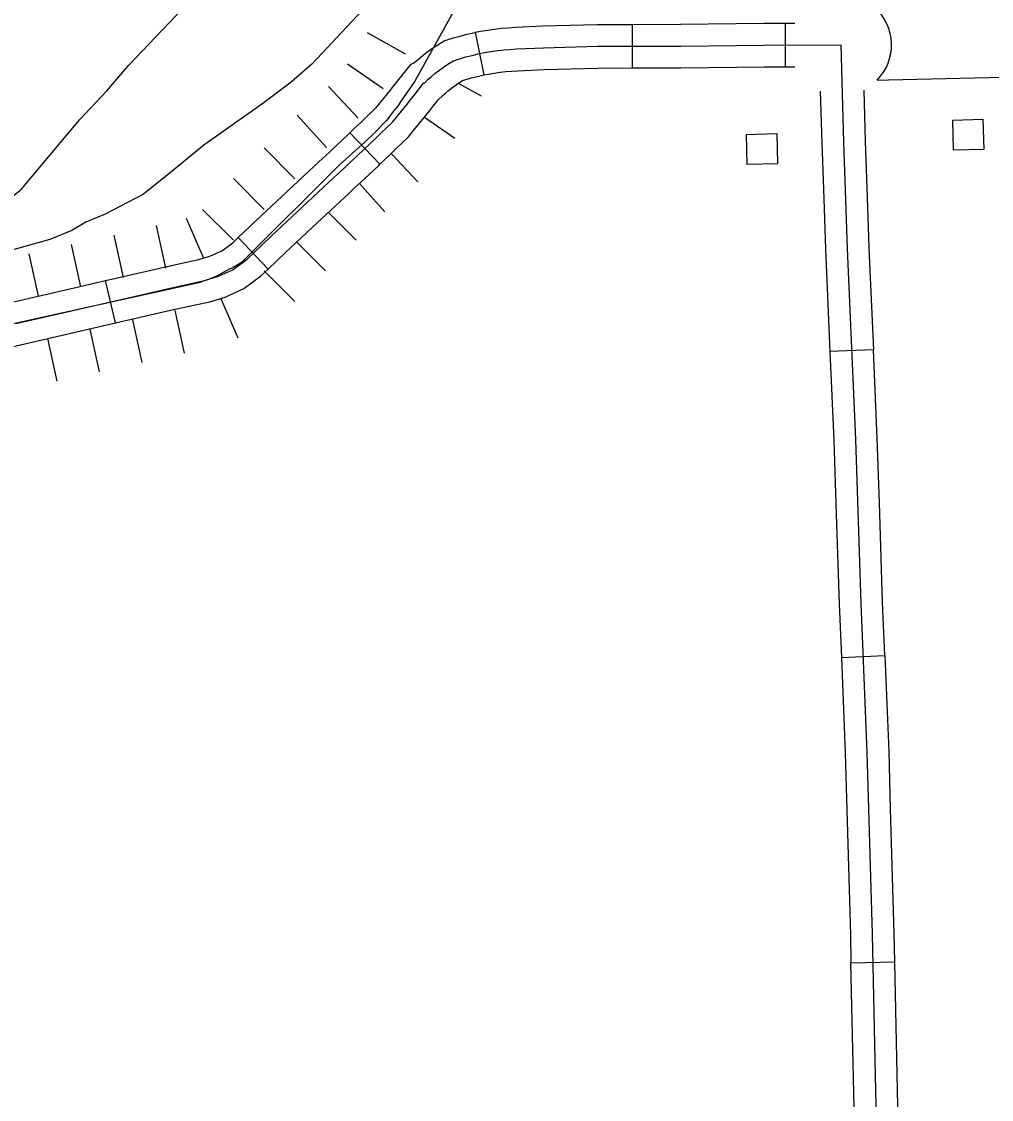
# Model space of a CAD drawing. Extents: x -19 to 366, y -4 to 359.
# Drawn here: x 164.816 to 165.449, y 176.331 to 177.035 of the extents above; entities that cross this region are included whole.
import ezdxf

# ---------------------------------------------------------------- set-up
doc = ezdxf.new("R2010")
doc.units = 0
for name, color, linetype in [('Level 10', 7, 'Continuous'), ('Level 29', 7, 'Continuous'), ('Level 31', 7, 'Continuous'), ('Level 32', 7, 'Continuous'), ('Level 35', 7, 'Continuous'), ('Level 56', 7, 'Continuous'), ('Level 60', 7, 'Continuous')]:
    doc.layers.add(name, color=color, linetype=linetype)

msp = doc.modelspace()

# ---------------------------------------------------------------- linework, layer by layer
at = {"layer": 'Level 10'}
msp.add_lwpolyline([(165.37486, 176.99704), (165.38216, 176.99726), (165.4477, 176.99864), (165.51859, 177.00049), (165.61721, 177.00387), (165.69974, 177.00695), (165.75085, 177.00879), (165.85598, 177.01343), (165.90988, 177.01503), (165.9432, 177.01565), (166.01868, 177.01706), (166.09315, 177.01801), (166.17239, 177.01898), (166.24358, 177.0204), (166.31348, 177.02121), (166.36347, 177.02244)], dxfattribs=at)
msp.add_arc((165.35097, 177.02002), 0.03314, 316.1173, 47.28678, dxfattribs=at)
at = {"layer": 'Level 29'}
for p, q in [((165.04153, 177.02804), (165.06637, 177.01425)), ((165.0287, 177.0076), (165.05204, 176.99141)), ((165.01628, 176.99283), (165.03568, 176.97208)), ((165.10104, 176.99501), (165.11605, 176.98668)), ((164.99579, 176.97411), (165.01487, 176.95306)), ((165.07895, 176.97275), (165.09873, 176.95904)), ((164.97416, 176.95266), (164.99423, 176.93256)), ((165.0572, 176.94906), (165.07449, 176.93058)), ((164.95406, 176.93259), (164.97413, 176.91249)), ((165.03638, 176.92934), (165.05304, 176.91097)), ((164.93395, 176.91252), (164.95403, 176.89241)), ((165.0162, 176.91056), (165.03438, 176.89235)), ((164.92313, 176.90674), (164.93444, 176.88068)), ((164.92313, 176.90674), (164.93444, 176.88068)), ((164.90356, 176.90188), (164.90967, 176.87413)), ((164.84807, 176.88965), (164.85418, 176.86191)), ((164.84807, 176.88965), (164.85418, 176.86191)), ((164.87582, 176.89576), (164.88193, 176.86802)), ((164.99542, 176.89116), (165.01428, 176.87228)), ((164.82033, 176.88354), (164.82644, 176.8558)), ((164.9741, 176.87231), (164.99417, 176.85221)), ((164.94574, 176.85461), (164.95704, 176.82855)), ((164.94574, 176.85461), (164.95704, 176.82855)), ((164.88804, 176.84028), (164.89415, 176.81253)), ((164.91578, 176.84639), (164.92189, 176.81864)), ((164.86029, 176.83417), (164.8664, 176.80642)), ((164.86029, 176.83417), (164.8664, 176.80642)), ((164.83255, 176.82805), (164.83866, 176.80031))]:
    msp.add_line(p, q, dxfattribs=at)
msp.add_lwpolyline([(165.19509, 177.21688), (165.07268, 176.99635), (165.06377, 176.9834), (165.06122, 176.97972), (165.05829, 176.97623), (165.05628, 176.97352), (165.05409, 176.97061), (165.04637, 176.96262), (165.04009, 176.95676), (165.02348, 176.94169), (164.9594, 176.87771), (164.9566, 176.87611), (164.95325, 176.87412), (164.95138, 176.8735), (164.94784, 176.8715), (164.94299, 176.8689), (164.93832, 176.86688), (164.93157, 176.86441), (164.68597, 176.81031)], dxfattribs=at)
at = {"layer": 'Level 31'}
for p, q in [((165.37228, 176.82077), (165.3439, 176.81953)), ((165.35136, 176.61971), (165.37975, 176.62087)), ((165.35765, 176.42009), (165.38606, 176.4207))]:
    msp.add_line(p, q, dxfattribs=at)
for points in [[(165.35097, 177.02002), (165.35271, 176.95649), (165.35523, 176.88703), (165.3556, 176.8768), (165.36064, 176.76217), (165.36413, 176.65526), (165.36811, 176.55779), (165.37145, 176.43887), (165.3739, 176.32618), (165.37515, 176.26984)], [(165.33759, 176.98969), (165.33852, 176.95603), (165.33984, 176.91955)], [(165.36599, 176.99047), (165.36691, 176.95694), (165.36823, 176.92058)], [(165.33984, 176.91955), (165.34103, 176.88651), (165.34141, 176.87623), (165.3439, 176.81953)], [(165.36823, 176.92058), (165.36942, 176.88755), (165.3698, 176.87737), (165.37228, 176.82077)], [(165.3439, 176.81953), (165.34645, 176.76163), (165.34781, 176.71977)], [(165.37621, 176.72069), (165.37484, 176.76271), (165.37228, 176.82077)], [(165.37975, 176.62087), (165.37832, 176.65578), (165.37621, 176.72069)], [(165.34781, 176.71977), (165.34993, 176.65474), (165.35136, 176.61971)], [(165.35136, 176.61971), (165.35391, 176.5573), (165.35496, 176.51996)], [(165.37975, 176.62087), (165.38231, 176.55828), (165.38336, 176.52076)], [(165.35496, 176.51996), (165.35725, 176.43852), (165.35765, 176.42009)], [(165.38336, 176.52076), (165.38565, 176.43922), (165.38606, 176.4207)], [(165.35983, 176.3201), (165.3597, 176.32587), (165.35765, 176.42009)], [(165.38606, 176.4207), (165.3881, 176.32649), (165.38823, 176.32073)]]:
    msp.add_lwpolyline(points, dxfattribs=at)
at = {"layer": 'Level 32'}
for p, q in [((165.21491, 177.00495), (165.21482, 177.03336)), ((165.31489, 177.00574), (165.31483, 177.03415)), ((165.1179, 177.00039), (165.11233, 177.02824)), ((165.04977, 176.94197), (165.03009, 176.96246)), ((164.97678, 176.87354), (164.95718, 176.89411)), ((164.87692, 176.83827), (164.87051, 176.86595))]:
    msp.add_line(p, q, dxfattribs=at)
for points in [[(165.11233, 177.02824), (165.11564, 177.02891), (165.12017, 177.02968), (165.12474, 177.03034), (165.12934, 177.03086), (165.13394, 177.03125), (165.13842, 177.03151), (165.15612, 177.03236), (165.19184, 177.03329), (165.21482, 177.03336)], [(165.21482, 177.03336), (165.2463, 177.03345), (165.30078, 177.03412), (165.321, 177.03416)], [(165.03009, 176.96246), (165.03301, 176.96527), (165.03685, 176.96889), (165.04056, 176.97251), (165.04765, 176.9793), (165.04902, 176.98095), (165.05477, 176.98803), (165.05665, 176.99033), (165.05852, 176.99272), (165.06049, 176.99512), (165.06222, 176.99734), (165.06413, 176.99982), (165.07016, 177.00748), (165.07178, 177.00796), (165.07416, 177.01007), (165.07675, 177.01225), (165.07941, 177.01432), (165.0821, 177.01633), (165.08491, 177.01828), (165.08773, 177.02011), (165.09186, 177.02265), (165.0977, 177.02453), (165.10215, 177.02581), (165.10662, 177.02697), (165.1111, 177.028), (165.11233, 177.02824)], [(165.07854, 176.99515), (165.07908, 176.99531), (165.08122, 176.99734), (165.08343, 176.99931), (165.0857, 177.00121), (165.08803, 177.00304), (165.0904, 177.0048), (165.09283, 177.00649), (165.09532, 177.00811), (165.09783, 177.00965), (165.10184, 177.01094), (165.10591, 177.01211), (165.10999, 177.01317), (165.11409, 177.01411), (165.11823, 177.01494), (165.12238, 177.01565), (165.12655, 177.01624), (165.13075, 177.01672), (165.13496, 177.01708), (165.13917, 177.01733), (165.15664, 177.01816), (165.19204, 177.01909), (165.24641, 177.01925), (165.30088, 177.01992), (165.35097, 177.02002)], [(165.1179, 177.00039), (165.12082, 177.00097), (165.12458, 177.00162), (165.12836, 177.00215), (165.13216, 177.00259), (165.13597, 177.00291), (165.13991, 177.00314), (165.15717, 177.00397), (165.19225, 177.00488), (165.21491, 177.00495)], [(165.21491, 177.00495), (165.24652, 177.00504), (165.30099, 177.00572), (165.32105, 177.00576)], [(164.81181, 176.83783), (164.85309, 176.84733), (164.8872, 176.85524), (164.90992, 176.8604), (164.92724, 176.86426), (164.93514, 176.86595), (164.94359, 176.86854), (164.95374, 176.87308), (164.95656, 176.87518), (164.96282, 176.87986), (164.97843, 176.89473), (164.99919, 176.91411), (165.01977, 176.93332), (165.02364, 176.93691), (165.02751, 176.9405), (165.03901, 176.95133), (165.04281, 176.95498), (165.04668, 176.95864), (165.05043, 176.96229), (165.05805, 176.9696), (165.06, 176.97193), (165.06578, 176.97906), (165.06774, 176.98145), (165.06961, 176.98384), (165.07158, 176.98624), (165.07345, 176.98864), (165.07534, 176.9911), (165.07854, 176.99515)], [(165.04977, 176.94197), (165.05261, 176.9447), (165.05651, 176.94839), (165.0603, 176.95208), (165.06846, 176.95989), (165.07097, 176.96291), (165.07678, 176.97008), (165.07883, 176.97257), (165.0807, 176.97497), (165.08267, 176.97737), (165.08467, 176.97993), (165.08655, 176.98237), (165.08797, 176.98417), (165.09082, 176.98687), (165.09271, 176.98855), (165.09464, 176.99017), (165.09666, 176.99175), (165.09869, 176.99327), (165.10076, 176.9947), (165.10291, 176.9961), (165.1038, 176.99665), (165.10598, 176.99735), (165.10966, 176.99841), (165.11337, 176.99937), (165.11707, 177.00022), (165.1179, 177.00039)], [(164.95718, 176.89411), (164.96869, 176.90507), (164.9895, 176.92449), (165.0101, 176.94372), (165.01398, 176.94732), (165.01781, 176.95087), (165.02922, 176.96162), (165.03009, 176.96246)], [(164.97678, 176.87354), (164.98818, 176.8844), (165.00889, 176.90373), (165.02945, 176.92292), (165.0333, 176.92649), (165.03722, 176.93012), (165.0488, 176.94104), (165.04977, 176.94197)], [(164.87051, 176.86595), (164.88402, 176.86908), (164.9068, 176.87425), (164.9242, 176.87814), (164.93157, 176.87971), (164.93859, 176.88186), (164.9465, 176.8854), (164.94806, 176.88657), (164.95363, 176.89073), (164.95718, 176.89411)], [(164.87692, 176.83827), (164.89037, 176.84139), (164.91304, 176.84654), (164.93027, 176.85038), (164.93872, 176.85219), (164.94859, 176.85522), (164.96097, 176.86075), (164.96506, 176.8638), (164.972, 176.86899), (164.97678, 176.87354)], [(164.77307, 176.84338), (164.80861, 176.85166), (164.8499, 176.86117), (164.87051, 176.86595)], [(164.77952, 176.81571), (164.81502, 176.82399), (164.85629, 176.83349), (164.87692, 176.83827)]]:
    msp.add_lwpolyline(points, dxfattribs=at)
at = {"layer": 'Level 35'}
for points in [[(165.00522, 177.00735), (164.99173, 176.9956), (164.97338, 176.98162), (164.93477, 176.95456), (164.91294, 176.93651), (164.89536, 176.92236), (164.87017, 176.90933), (164.85764, 176.90424), (164.84852, 176.89868), (164.83411, 176.89277), (164.80689, 176.88519), (164.79235, 176.88421), (164.78662, 176.88613), (164.78352, 176.8887), (164.78104, 176.89622), (164.78783, 176.90418), (164.81543, 176.92543), (164.85372, 176.97125), (164.87136, 176.98995), (164.88566, 177.00666), (164.94229, 177.06645)], [(165.03831, 177.04241), (165.00522, 177.00735)]]:
    msp.add_lwpolyline(points, dxfattribs=at)
at = {"layer": 'Level 56'}
for points in [[(165.42467, 176.95117), (165.42411, 176.97087), (165.44388, 176.97142), (165.44443, 176.95172)], [(165.28988, 176.94177), (165.28933, 176.96148), (165.30909, 176.96203), (165.30964, 176.94232)]]:
    msp.add_lwpolyline(points, close=True, dxfattribs=at)
at = {"layer": 'Level 60'}
for points in [[(168.79024, 2.24423), (168.56072, 10.86154), (168.3304, 19.47898), (168.09927, 28.09654), (167.86734, 36.71424), (167.63461, 45.33207), (167.40109, 53.95003), (167.16676, 62.56812), (166.93164, 71.18634), (166.69573, 79.80469), (166.45902, 88.42317), (166.22151, 97.04178), (165.98322, 105.66053), (165.74413, 114.27941), (165.50426, 122.89842), (165.26359, 131.51756), (165.02214, 140.13684), (164.7799, 148.75625), (164.53687, 157.3758), (164.29307, 165.99547), (164.04847, 174.61528), (163.8031, 183.23523), (163.55694, 191.85531), (163.31001, 200.47553), (163.06229, 209.09588), (162.8138, 217.71636), (162.56453, 226.33698), (162.31449, 234.95774), (162.06367, 243.57863), (161.81208, 252.19966), (161.55972, 260.82082), (161.30659, 269.44212), (161.05269, 278.06356), (160.79802, 286.68514), (160.54258, 295.30685), (160.28638, 303.9287), (160.02941, 312.55068), (159.77168, 321.1728), (159.51318, 329.79507), (159.25393, 338.41747), (158.99391, 347.04)], [(0, 172.2839), (7.1335, 172.2883), (14.26699, 172.30153), (21.40046, 172.32356), (28.53389, 172.35442), (35.66729, 172.39408), (42.80062, 172.44256), (49.9339, 172.49986), (57.06709, 172.56597), (64.2002, 172.6409), (71.33321, 172.72464), (78.46611, 172.81719), (85.59889, 172.91856), (92.73155, 173.02874), (99.86406, 173.14774), (106.99641, 173.27555), (114.12861, 173.41217), (121.26063, 173.5576), (128.39246, 173.71185), (135.5241, 173.87492), (142.65553, 174.04679), (149.78674, 174.22748), (156.91773, 174.41697), (164.04847, 174.61528), (171.17897, 174.82241), (178.3092, 175.03834), (185.43916, 175.26308), (192.56884, 175.49664), (199.69822, 175.739), (206.8273, 175.99017), (213.95607, 176.25015), (221.0845, 176.51895), (228.2126, 176.79655), (235.34035, 177.08295), (242.46774, 177.37817), (249.59476, 177.68219), (256.7214, 177.99502), (263.84765, 178.31666), (270.97349, 178.6471), (278.09893, 178.98634), (285.22393, 179.33439), (292.3485, 179.69125), (299.47263, 180.05691), (306.59629, 180.43137), (313.71949, 180.81463), (320.84221, 181.2067), (327.96444, 181.60757), (335.08617, 182.01724), (342.20739, 182.4357)]]:
    msp.add_spline(points, degree=3, dxfattribs=at)

doc.saveas('drawing.dxf')
